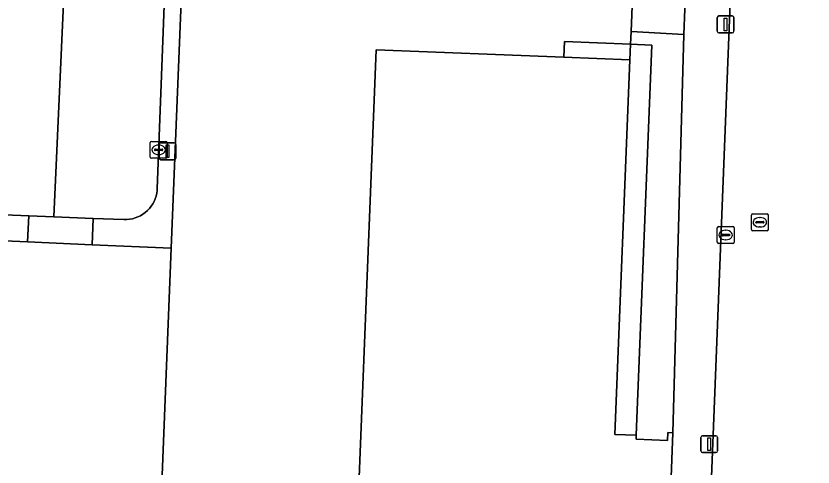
# Model space of a CAD drawing. Extents: x 161354 to 162026, y 386504 to 387460.
# Drawn here: x 161894.53 to 161941.73, y 387206.44 to 387233.12 of the extents above; entities that cross this region are included whole.
import ezdxf

# ---------------------------------------------------------------- set-up
doc = ezdxf.new("R2010")
doc.units = 0
for name, color, linetype in [('IMGEO_Erf', 7, 'Continuous'), ('IMGEO_Groenvoorziening', 7, 'Continuous'), ('IMGEO_Kolk', 7, 'Continuous'), ('IMGEO_Lichtmast', 7, 'Continuous'), ('IMGEO_Muur', 7, 'Continuous'), ('IMGEO_Pand', 7, 'Continuous'), ('IMGEO_Pand_overbouw', 7, 'Continuous'), ('IMGEO_Parkeervlak_open', 7, 'Continuous'), ('IMGEO_Rijbaan_lokaal_open', 7, 'Continuous'), ('IMGEO_Rioolput', 7, 'Continuous'), ('IMGEO_Voetpad_open', 7, 'Continuous')]:
    doc.layers.add(name, color=color, linetype=linetype)

msp = doc.modelspace()

# ---------------------------------------------------------------- linework, layer by layer
at = {"layer": 'IMGEO_Erf'}
msp.add_lwpolyline([(161930.951, 387232.207), (161931.131, 387236.697), (161931.314, 387241.255), (161931.524, 387246.474), (161904.859, 387247.599), (161903.728, 387219.388), (161903.015, 387201.48), (161911.807, 387201.13), (161911.526, 387194.073), (161902.698, 387194.424), (161902.498, 387189.403), (161932.358, 387188.006), (161932.89, 387199.485), (161930.904, 387199.564), (161930.843, 387198.057), (161929.651, 387198.106), (161929.459, 387193.317), (161914.371, 387193.923), (161915.866, 387231.122), (161926.976, 387230.675), (161927.013, 387231.608), (161930.921, 387231.451)], close=True, dxfattribs=at)
at = {"layer": 'IMGEO_Groenvoorziening'}
msp.add_lwpolyline([(161934.253, 387236.548), (161931.131, 387236.697), (161930.951, 387232.207), (161934.084, 387232.031)], close=True, dxfattribs=at)
at = {"layer": 'IMGEO_Kolk'}
for p, q in [((161902.481, 387224.778), (161902.481, 387225.63)), ((161902.556, 387225.704), (161903.408, 387225.704)), ((161902.969, 387225.484), (161902.994, 387225.484)), ((161903.482, 387225.63), (161903.482, 387224.778)), ((161902.74, 387225.198), (161902.74, 387225.21)), ((161903.178, 387225.161), (161902.78, 387225.161)), ((161902.783, 387225.247), (161903.181, 387225.247)), ((161903.224, 387225.21), (161903.224, 387225.198)), ((161903.408, 387224.704), (161902.556, 387224.704)), ((161902.992, 387224.924), (161902.967, 387224.924)), ((161936.056, 387219.734), (161936.056, 387220.586)), ((161936.131, 387220.66), (161936.983, 387220.66)), ((161936.544, 387220.44), (161936.569, 387220.44)), ((161937.057, 387220.586), (161937.057, 387219.734)), ((161936.315, 387220.154), (161936.315, 387220.166)), ((161936.753, 387220.117), (161936.355, 387220.117)), ((161936.358, 387220.203), (161936.756, 387220.203)), ((161936.567, 387219.88), (161936.542, 387219.88)), ((161936.799, 387220.166), (161936.799, 387220.154)), ((161936.983, 387219.66), (161936.131, 387219.66))]:
    msp.add_line(p, q, dxfattribs=at)
for points in [[(161902.481, 387224.778), (161902.481, 387225.63)], [(161902.556, 387225.704), (161903.408, 387225.704)], [(161903.482, 387225.63), (161903.482, 387224.778)], [(161903.408, 387224.704), (161902.556, 387224.704)], [(161936.056, 387219.734), (161936.056, 387220.586)], [(161936.131, 387220.66), (161936.983, 387220.66)], [(161937.057, 387220.586), (161937.057, 387219.734)], [(161936.983, 387219.66), (161936.131, 387219.66)]]:
    msp.add_lwpolyline(points, dxfattribs=at)
for centre, radius, start, end in [((161902.558, 387225.628), 0.0765, 91.552, 178.448), ((161902.558, 387225.628), 0.0765, 91.552, 178.448), ((161903.406, 387225.628), 0.0765, 1.552, 88.448), ((161903.406, 387225.628), 0.0765, 1.552, 88.448), ((161902.78, 387225.207), 0.0403, 85.8775, 175.7526), ((161902.777, 387225.197), 0.0366, 178.938, 274.7102), ((161903.181, 387225.204), 0.043, 264.8664, 352.4533), ((161903.185, 387225.209), 0.0386, 1.7309, 96.639), ((161902.558, 387224.78), 0.0765, 181.552, 268.448), ((161902.558, 387224.78), 0.0765, 181.552, 268.448), ((161903.406, 387224.78), 0.0765, 271.552, 358.448), ((161903.406, 387224.78), 0.0765, 271.552, 358.448), ((161936.133, 387220.584), 0.0765, 91.552, 178.448), ((161936.133, 387220.584), 0.0765, 91.552, 178.448), ((161936.981, 387220.584), 0.0765, 1.552, 88.448), ((161936.981, 387220.584), 0.0765, 1.552, 88.448), ((161936.355, 387220.163), 0.0403, 85.8775, 175.7526), ((161936.352, 387220.153), 0.0366, 178.938, 274.7102), ((161936.756, 387220.16), 0.043, 264.8664, 352.4533), ((161936.76, 387220.165), 0.0386, 1.7309, 96.639), ((161936.133, 387219.736), 0.0765, 181.552, 268.448), ((161936.133, 387219.736), 0.0765, 181.552, 268.448), ((161936.981, 387219.736), 0.0765, 271.552, 358.448), ((161936.981, 387219.736), 0.0765, 271.552, 358.448)]:
    msp.add_arc(centre, radius, start, end, dxfattribs=at)
for centre, major_axis, ratio, start_param, end_param in [((161902.968, 387225.204), (-0.387, 0.002), 0.722429, 4.712389, 7.853982), ((161902.993, 387225.204), (-0.39, 0.002), 0.717154, 1.570796, 4.712389), ((161936.543, 387220.16), (-0.387, 0.002), 0.722429, 4.712389, 7.853982), ((161936.568, 387220.16), (-0.39, 0.002), 0.717154, 1.570796, 4.712389)]:
    msp.add_ellipse(centre, major_axis=major_axis, ratio=ratio, start_param=start_param, end_param=end_param, dxfattribs=at)
at = {"layer": 'IMGEO_Lichtmast'}
for p, q in [((161936.053, 387232.223), (161936.053, 387233.023)), ((161936.053, 387233.023), (161936.053, 387232.223)), ((161936.153, 387233.123), (161936.943, 387233.123)), ((161936.943, 387233.123), (161936.153, 387233.123)), ((161937.043, 387233.023), (161937.043, 387232.223)), ((161937.043, 387232.223), (161937.043, 387233.023)), ((161936.943, 387232.123), (161936.153, 387232.123)), ((161936.153, 387232.123), (161936.943, 387232.123)), ((161903.012, 387224.718), (161903.012, 387225.518)), ((161903.012, 387225.518), (161903.012, 387224.718)), ((161903.112, 387225.618), (161903.902, 387225.618)), ((161903.902, 387225.618), (161903.112, 387225.618)), ((161904.002, 387225.518), (161904.002, 387224.718)), ((161904.002, 387224.718), (161904.002, 387225.518)), ((161903.902, 387224.618), (161903.112, 387224.618)), ((161903.112, 387224.618), (161903.902, 387224.618)), ((161935.086, 387207.388), (161935.086, 387208.188)), ((161935.086, 387208.188), (161935.086, 387207.388)), ((161935.186, 387208.288), (161935.976, 387208.288)), ((161935.976, 387208.288), (161935.186, 387208.288)), ((161936.076, 387208.188), (161936.076, 387207.388)), ((161936.076, 387207.388), (161936.076, 387208.188)), ((161935.976, 387207.288), (161935.186, 387207.288)), ((161935.186, 387207.288), (161935.976, 387207.288))]:
    msp.add_line(p, q, dxfattribs=at)
for points in [[(161936.473, 387232.998), (161936.623, 387232.998), (161936.623, 387232.248), (161936.473, 387232.248), (161936.473, 387232.998)], [(161903.432, 387225.493), (161903.582, 387225.493), (161903.582, 387224.743), (161903.432, 387224.743), (161903.432, 387225.493)], [(161935.506, 387208.163), (161935.656, 387208.163), (161935.656, 387207.413), (161935.506, 387207.413), (161935.506, 387208.163)]]:
    msp.add_lwpolyline(points, dxfattribs=at)
for centre, start, end in [((161936.153, 387233.023), 90, 180), ((161936.153, 387233.023), 90, 180), ((161936.943, 387233.023), 0, 90), ((161936.943, 387233.023), 360, 90), ((161936.153, 387232.223), 180, 270), ((161936.153, 387232.223), 180, 270), ((161936.943, 387232.223), 270, 0), ((161936.943, 387232.223), 270, 0), ((161903.112, 387225.518), 90, 180), ((161903.112, 387225.518), 90, 180), ((161903.902, 387225.518), 0, 90), ((161903.902, 387225.518), 360, 90), ((161903.112, 387224.718), 180, 270), ((161903.112, 387224.718), 180, 270), ((161903.902, 387224.718), 270, 0), ((161903.902, 387224.718), 270, 0), ((161935.186, 387208.188), 90, 180), ((161935.186, 387208.188), 90, 180), ((161935.976, 387208.188), 0, 90), ((161935.976, 387208.188), 360, 90), ((161935.186, 387207.388), 180, 270), ((161935.186, 387207.388), 180, 270), ((161935.976, 387207.388), 270, 0), ((161935.976, 387207.388), 270, 0)]:
    msp.add_arc(centre, 0.1, start, end, dxfattribs=at)
at = {"layer": 'IMGEO_Muur'}
msp.add_lwpolyline([(161903.728, 387219.388), (161904.859, 387247.599), (161931.524, 387246.474)], dxfattribs=at)
at = {"layer": 'IMGEO_Pand'}
for points in [[(161932.998, 387202.173), (161933.178, 387202.166), (161933.431, 387208.464), (161933.123, 387208.477), (161933.104, 387208.008), (161931.252, 387208.083), (161931.262, 387208.315), (161929.993, 387208.366), (161930.883, 387230.518), (161926.976, 387230.675), (161915.866, 387231.122), (161914.371, 387193.923), (161929.459, 387193.317), (161929.651, 387198.106), (161929.712, 387199.612), (161930.904, 387199.564), (161932.89, 387199.485)], [(161902.498, 387189.403), (161902.698, 387194.424), (161903.015, 387201.48), (161903.728, 387219.388), (161899.039, 387219.591), (161895.205, 387219.756), (161888.775, 387220.034), (161887.589, 387189.996)]]:
    msp.add_lwpolyline(points, close=True, dxfattribs=at)
at = {"layer": 'IMGEO_Pand_overbouw'}
msp.add_lwpolyline([(161926.976, 387230.675), (161930.883, 387230.518), (161929.993, 387208.366), (161931.262, 387208.315), (161932.185, 387231.4), (161930.921, 387231.451), (161927.013, 387231.608)], close=True, dxfattribs=at)
at = {"layer": 'IMGEO_Parkeervlak_open'}
msp.add_lwpolyline([(161898.438, 387251.47), (161898.111, 387250.877), (161896.777, 387221.241), (161899.106, 387221.149), (161900.922, 387221.077), (161901.092, 387221.078), (161901.261, 387221.094), (161901.428, 387221.125), (161901.591, 387221.17), (161901.75, 387221.231), (161901.902, 387221.305), (161902.048, 387221.392), (161902.185, 387221.492), (161902.313, 387221.604), (161902.43, 387221.727), (161902.535, 387221.86), (161902.629, 387222.002), (161902.709, 387222.151), (161902.776, 387222.307), (161902.828, 387222.469), (161902.866, 387222.634), (161902.889, 387222.802), (161902.895, 387222.902), (161903.784, 387246.116)], dxfattribs=at)
at = {"layer": 'IMGEO_Rijbaan_lokaal_open'}
for points in [[(161941.373, 387348.652), (161939.568, 387303.56), (161939.45, 387300.613), (161939.426, 387300.021), (161939.064, 387291.801), (161938.872, 387286.665), (161938.813, 387284.125), (161937.471, 387249.998), (161937.121, 387240.594), (161936.844, 387234.413), (161934.709, 387180.296), (161941.623, 387179.088), (161942.104, 387191.749), (161942.08, 387191.832), (161944.557, 387250.152), (161945.962, 387283.857), (161946.462, 387297.341), (161948.152, 387344.572)], [(161886.611, 387221.643), (161895.286, 387221.3), (161896.777, 387221.241), (161898.111, 387250.877), (161898.438, 387251.47), (161898.656, 387254.394), (161898.834, 387258.964)]]:
    msp.add_lwpolyline(points, dxfattribs=at)
at = {"layer": 'IMGEO_Rioolput'}
for p, q in [((161938.077, 387220.491), (161938.077, 387221.343)), ((161938.152, 387221.417), (161939.004, 387221.417)), ((161938.565, 387221.197), (161938.59, 387221.197)), ((161939.078, 387221.343), (161939.078, 387220.491)), ((161938.336, 387220.911), (161938.336, 387220.923)), ((161938.774, 387220.874), (161938.376, 387220.874)), ((161938.379, 387220.96), (161938.777, 387220.96)), ((161938.82, 387220.923), (161938.82, 387220.911)), ((161939.004, 387220.417), (161938.152, 387220.417)), ((161938.588, 387220.637), (161938.563, 387220.637))]:
    msp.add_line(p, q, dxfattribs=at)
for points in [[(161938.077, 387220.491), (161938.077, 387221.343)], [(161938.152, 387221.417), (161939.004, 387221.417)], [(161939.078, 387221.343), (161939.078, 387220.491)], [(161939.004, 387220.417), (161938.152, 387220.417)]]:
    msp.add_lwpolyline(points, dxfattribs=at)
for centre, radius, start, end in [((161938.154, 387221.341), 0.0765, 91.552, 178.448), ((161938.154, 387221.341), 0.0765, 91.552, 178.448), ((161939.002, 387221.341), 0.0765, 1.552, 88.448), ((161939.002, 387221.341), 0.0765, 1.552, 88.448), ((161938.376, 387220.92), 0.0403, 85.8775, 175.7526), ((161938.373, 387220.91), 0.0366, 178.938, 274.7102), ((161938.777, 387220.917), 0.043, 264.8664, 352.4533), ((161938.781, 387220.922), 0.0386, 1.7309, 96.639), ((161938.154, 387220.493), 0.0765, 181.552, 268.448), ((161938.154, 387220.493), 0.0765, 181.552, 268.448), ((161939.002, 387220.493), 0.0765, 271.552, 358.448), ((161939.002, 387220.493), 0.0765, 271.552, 358.448)]:
    msp.add_arc(centre, radius, start, end, dxfattribs=at)
for centre, major_axis, ratio, start_param, end_param in [((161938.564, 387220.917), (-0.387, 0.002), 0.722429, 4.712389, 7.853982), ((161938.589, 387220.917), (-0.39, 0.002), 0.717154, 1.570796, 4.712389)]:
    msp.add_ellipse(centre, major_axis=major_axis, ratio=ratio, start_param=start_param, end_param=end_param, dxfattribs=at)
at = {"layer": 'IMGEO_Voetpad_open'}
for points in [[(161938.242, 387332.884), (161937.119, 387304.384), (161936.804, 387297.637), (161936.751, 387296.062), (161936.228, 387284.246), (161935.096, 387250), (161935.074, 387249.332), (161934.619, 387246.344), (161934.424, 387241.115), (161934.253, 387236.548), (161934.084, 387232.031), (161933.431, 387208.464), (161933.178, 387202.166), (161932.998, 387202.173), (161932.89, 387199.485), (161932.358, 387188.006), (161932.073, 387182.178)], [(161882.359, 387254.775), (161874.877, 387255.102), (161874.812, 387253.034), (161885.021, 387252.453), (161884.913, 387250), (161883.606, 387220.257), (161888.775, 387220.034), (161895.205, 387219.756), (161895.286, 387221.3), (161886.611, 387221.643)], [(161903.784, 387246.116), (161902.895, 387222.902), (161902.889, 387222.802), (161902.866, 387222.634), (161902.828, 387222.469), (161902.776, 387222.307), (161902.709, 387222.151), (161902.629, 387222.002), (161902.535, 387221.86), (161902.43, 387221.727), (161902.313, 387221.604), (161902.185, 387221.492), (161902.048, 387221.392), (161901.902, 387221.305), (161901.75, 387221.231), (161901.591, 387221.17), (161901.428, 387221.125), (161901.261, 387221.094), (161901.092, 387221.078), (161900.922, 387221.077), (161899.106, 387221.149), (161899.039, 387219.591), (161903.728, 387219.388), (161904.859, 387247.599)], [(161934.709, 387180.296), (161936.844, 387234.413)]]:
    msp.add_lwpolyline(points, dxfattribs=at)
for points in [[(161934.084, 387232.031), (161930.951, 387232.207), (161930.921, 387231.451), (161932.185, 387231.4), (161931.262, 387208.315), (161931.252, 387208.083), (161933.104, 387208.008), (161933.123, 387208.477), (161933.431, 387208.464)], [(161930.883, 387230.518), (161930.921, 387231.451), (161927.013, 387231.608), (161926.976, 387230.675)], [(161932.185, 387231.4), (161930.921, 387231.451), (161930.883, 387230.518), (161929.993, 387208.366), (161931.262, 387208.315)], [(161899.106, 387221.149), (161896.777, 387221.241), (161895.286, 387221.3), (161895.205, 387219.756), (161899.039, 387219.591)]]:
    msp.add_lwpolyline(points, close=True, dxfattribs=at)

doc.saveas('drawing.dxf')
